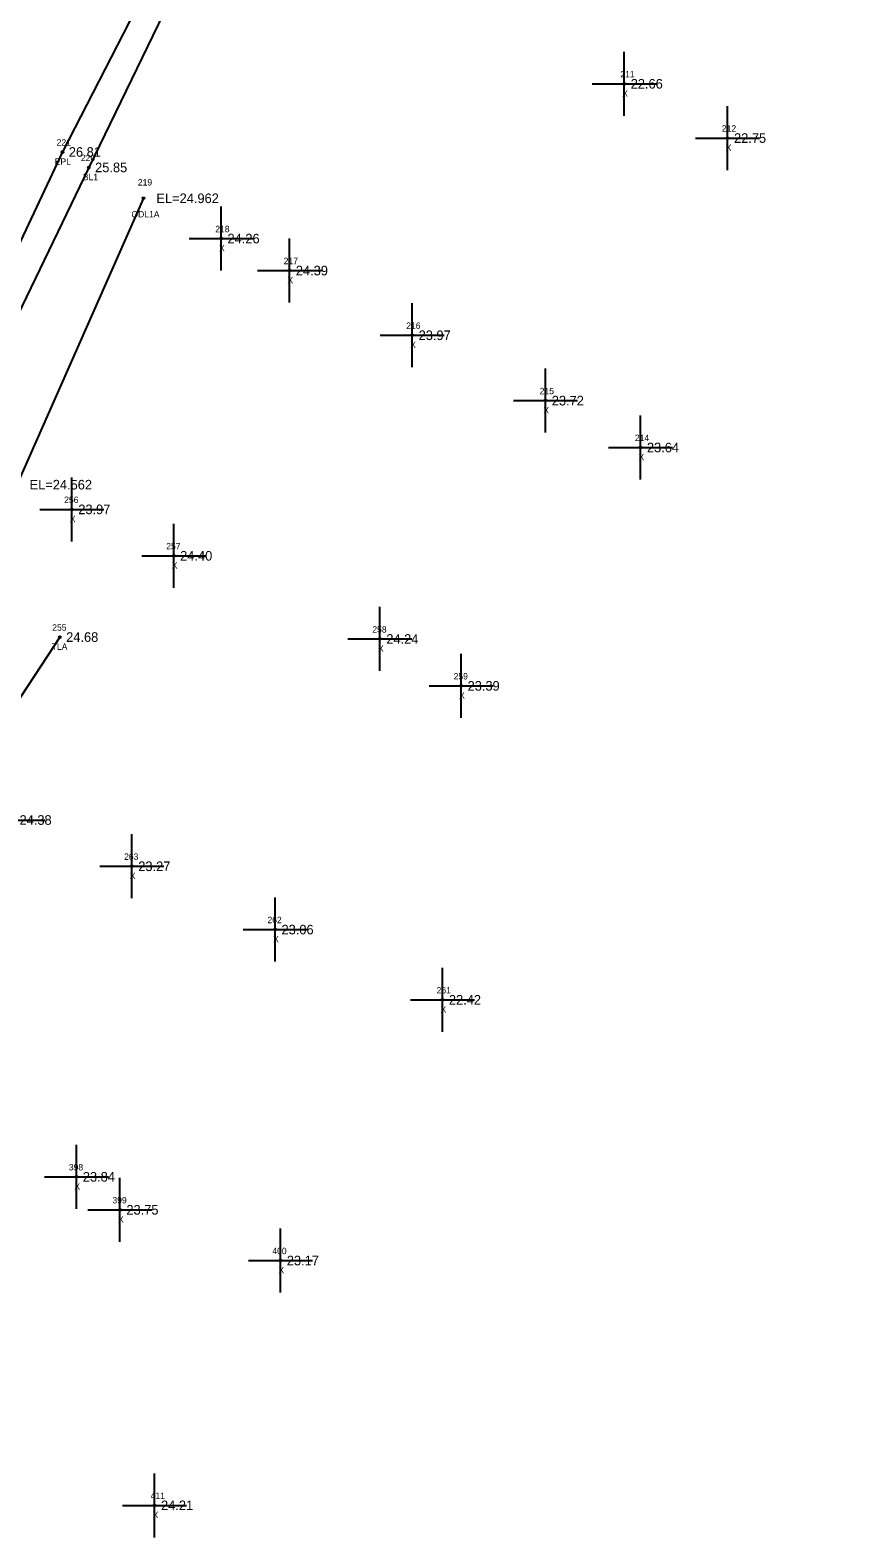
# Model space of a CAD drawing. Extents: x 2042211 to 2045853, y 303080 to 309569.
# Drawn here: x 2043044.1 to 2043172.8, y 307971.4 to 308207.1 of the extents above; entities that cross this region are included whole.
import ezdxf

# ---------------------------------------------------------------- set-up
doc = ezdxf.new("R2010")
doc.units = 0
for name, color, linetype in [('BR_500YR_SCOUR', 7, 'Continuous'), ('RD_DTM_BkLn1', 7, 'Continuous'), ('RD_DTM_BkLn_txCode', 7, 'Continuous'), ('RD_EX_H2O', 7, 'Continuous'), ('RD_EX_H2O_txCode', 7, 'Continuous'), ('RD_EX_Misc', 7, 'Continuous'), ('RD_EX_Misc_txCode', 7, 'Continuous'), ('RD_EX_Road', 7, 'Continuous'), ('RD_EX_Road_txCode', 7, 'Continuous'), ('RD_EX_TX_H2O_ELEV', 7, 'Continuous'), ('RD_EX_TX_Misc_ELEV', 7, 'Continuous'), ('RD_EX_TX_Road_ELEV', 7, 'Continuous'), ('RD_EX_TX_VEG_ELEV', 7, 'Continuous'), ('RD_EX_VEG_txCode', 7, 'Continuous'), ('RD_SMD_Locator', 7, 'Continuous')]:
    doc.layers.add(name, color=color, linetype=linetype)

msp = doc.modelspace()

# ---------------------------------------------------------------- linework, layer by layer
at = {"layer": 'BR_500YR_SCOUR'}
msp.add_lwpolyline([(2043048.7, 308112.2), (2043032.62, 308087.68), (2043027.55, 308080.82), (2043013.5, 308043.09), (2042994.71, 307997.39), (2042983.47, 307967.75), (2042952.97, 307870.73), (2042935.66, 307809.47), (2042918.92, 307737.74), (2042902.79, 307636.4), (2042902.54, 307635.29), (2042891, 307519.21), (2042885.61, 307482.85), (2042881.1, 307379.92), (2042880.44, 307351.7), (2042880.19, 307284.9)], dxfattribs=at)
msp.add_circle((2043048.7, 308112.2), 0.15, dxfattribs=at)
at = {"layer": 'RD_DTM_BkLn1'}
msp.add_lwpolyline([(2043084.04, 308249.78), (2043074.97, 308230.46), (2043053.22, 308185.62), (2043031.61, 308140.82), (2043017.56, 308093.82), (2042997.77, 308049.45), (2042978.41, 308004.57), (2042961.32, 307957.89), (2042945.16, 307911.22), (2042932.79, 307863.05), (2042919.73, 307815.78), (2042908.87, 307767.34), (2042898.28, 307719.5), (2042889.52, 307671.44), (2042882.14, 307623.35), (2042877.76, 307594.41)], dxfattribs=at)
at = {"layer": 'RD_EX_H2O'}
msp.add_lwpolyline([(2043061.8, 308180.79), (2043041.98, 308136.02), (2043023.34, 308091.19), (2043007.72, 308045.58), (2043002.68, 308020.73)], dxfattribs=at)
at = {"layer": 'RD_EX_Misc'}
for p, q in [((2043136.92, 308193.69), (2043136.92, 308203.69)), ((2043131.92, 308198.69), (2043141.92, 308198.69)), ((2043153.07, 308185.21), (2043153.07, 308195.21)), ((2043148.07, 308190.21), (2043158.07, 308190.21)), ((2043073.91, 308169.49), (2043073.91, 308179.49)), ((2043068.91, 308174.49), (2043078.91, 308174.49)), ((2043084.59, 308164.49), (2043084.59, 308174.49)), ((2043079.59, 308169.49), (2043089.59, 308169.49)), ((2043103.78, 308154.38), (2043103.78, 308164.38)), ((2043098.78, 308159.38), (2043108.78, 308159.38)), ((2043124.59, 308144.16), (2043124.59, 308154.16)), ((2043119.59, 308149.16), (2043129.59, 308149.16)), ((2043139.46, 308136.83), (2043139.46, 308146.83)), ((2043134.46, 308141.83), (2043144.46, 308141.83)), ((2043050.59, 308127.16), (2043050.59, 308137.16)), ((2043045.59, 308132.16), (2043055.59, 308132.16)), ((2043066.51, 308119.9), (2043066.51, 308129.9)), ((2043061.51, 308124.9), (2043071.51, 308124.9)), ((2043098.73, 308106.9), (2043098.73, 308116.9)), ((2043093.73, 308111.9), (2043103.73, 308111.9)), ((2043111.43, 308099.57), (2043111.43, 308109.57)), ((2043106.43, 308104.57), (2043116.43, 308104.57)), ((2043036.41, 308083.6), (2043046.41, 308083.6)), ((2043059.96, 308071.37), (2043059.96, 308081.37)), ((2043054.96, 308076.37), (2043064.96, 308076.37)), ((2043082.35, 308061.47), (2043082.35, 308071.47)), ((2043077.35, 308066.47), (2043087.35, 308066.47)), ((2043108.51, 308050.49), (2043108.51, 308060.49)), ((2043103.51, 308055.49), (2043113.51, 308055.49)), ((2043051.3, 308022.82), (2043051.3, 308032.82)), ((2043046.3, 308027.82), (2043056.3, 308027.82)), ((2043058.11, 308017.66), (2043058.11, 308027.66)), ((2043053.11, 308022.66), (2043063.11, 308022.66)), ((2043083.18, 308009.73), (2043083.18, 308019.73)), ((2043078.18, 308014.73), (2043088.18, 308014.73)), ((2043063.52, 307971.46), (2043063.52, 307981.46)), ((2043058.52, 307976.46), (2043068.52, 307976.46))]:
    msp.add_line(p, q, dxfattribs=at)
at = {"layer": 'RD_EX_Road'}
msp.add_lwpolyline([(2043172.79, 308402.16), (2043145.1, 308359.37), (2043119.63, 308317.71), (2043094.79, 308274.94), (2043071.92, 308232.51), (2043049.11, 308188.03), (2043027.82, 308142.81), (2043007.75, 308097.66), (2042989.09, 308052.53), (2042971.66, 308006.7), (2042955.42, 307960.12), (2042939.67, 307912.41), (2042925.65, 307865.09), (2042912.69, 307817.39), (2042901.29, 307769.38)], dxfattribs=at)
at = {"layer": 'RD_SMD_Locator'}
for centre in [(2043136.92, 308198.69), (2043153.07, 308190.21), (2043049.11, 308188.03), (2043053.22, 308185.62), (2043061.8, 308180.79), (2043073.91, 308174.49), (2043084.59, 308169.49), (2043103.78, 308159.38), (2043124.59, 308149.16), (2043139.46, 308141.83), (2043050.59, 308132.16), (2043066.51, 308124.9), (2043098.73, 308111.9), (2043111.43, 308104.57), (2043059.96, 308076.37), (2043082.35, 308066.47), (2043108.51, 308055.49), (2043051.3, 308027.82), (2043058.11, 308022.66), (2043083.18, 308014.73), (2043063.52, 307976.46)]:
    msp.add_circle(centre, 0.15, dxfattribs=at)

# ---------------------------------------------------------------- texts
at = {"layer": 'RD_DTM_BkLn_txCode'}
for s, p in [('220', (2043052, 308186.62)), ('BL1', (2043052.3, 308183.62))]:
    msp.add_text(s, height=1, dxfattribs=at).set_placement(p)
at = {"layer": 'RD_EX_H2O_txCode'}
for s, p in [('219', (2043060.9, 308182.79)), ('ODL1A', (2043059.9, 308177.79))]:
    msp.add_text(s, height=1, dxfattribs=at).set_placement(p)
at = {"layer": 'RD_EX_Misc_txCode'}
for s, p in [('211', (2043136.3, 308199.69)), ('X', (2043136.6, 308196.69)), ('212', (2043152.17, 308191.21)), ('X', (2043152.76, 308188.21)), ('218', (2043073.01, 308175.49)), ('X', (2043073.59, 308172.49)), ('217', (2043083.69, 308170.49)), ('X', (2043084.28, 308167.49)), ('216', (2043102.85, 308160.38)), ('X', (2043103.46, 308157.38)), ('215', (2043123.7, 308150.16)), ('X', (2043124.28, 308147.16)), ('214', (2043138.57, 308142.83)), ('X', (2043139.15, 308139.83)), ('256', (2043049.38, 308133.16)), ('X', (2043050.27, 308130.16)), ('257', (2043065.33, 308125.9)), ('X', (2043066.2, 308122.9)), ('258', (2043097.55, 308112.9)), ('X', (2043098.42, 308109.9)), ('259', (2043110.25, 308105.57)), ('X', (2043111.11, 308102.57)), ('263', (2043058.75, 308077.37)), ('X', (2043059.64, 308074.37)), ('262', (2043081.15, 308067.47)), ('X', (2043082.04, 308064.47)), ('261', (2043107.59, 308056.49)), ('X', (2043108.2, 308053.49)), ('398', (2043050.12, 308028.82)), ('X', (2043050.99, 308025.82)), ('399', (2043056.93, 308023.66)), ('X', (2043057.79, 308020.66)), ('400', (2043081.92, 308015.73)), ('X', (2043082.87, 308012.73)), ('411', (2043062.9, 307977.46)), ('X', (2043063.2, 307974.46))]:
    msp.add_text(s, height=1, dxfattribs=at).set_placement(p)
at = {"layer": 'RD_EX_Road_txCode'}
for s, p in [('221', (2043048.21, 308189.03)), ('EPL', (2043047.91, 308186.03))]:
    msp.add_text(s, height=1, dxfattribs=at).set_placement(p)
at = {"layer": 'RD_EX_TX_H2O_ELEV'}
for s, p in [('EL=24.962', (2043063.8, 308180.04)), ('EL=24.562', (2043043.98, 308135.27))]:
    msp.add_text(s, height=1.5, dxfattribs=at).set_placement(p)
at = {"layer": 'RD_EX_TX_Misc_ELEV'}
for s, p in [('22.66', (2043137.92, 308197.94)), ('22.75', (2043154.07, 308189.46)), ('25.85', (2043054.22, 308184.87)), ('24.26', (2043074.91, 308173.74)), ('24.39', (2043085.59, 308168.74)), ('23.97', (2043104.78, 308158.63)), ('23.72', (2043125.59, 308148.41)), ('23.64', (2043140.46, 308141.08)), ('23.97', (2043051.59, 308131.41)), ('24.40', (2043067.51, 308124.15)), ('24.24', (2043099.73, 308111.15)), ('23.39', (2043112.43, 308103.82)), ('24.38', (2043042.41, 308082.85)), ('23.27', (2043060.96, 308075.62)), ('23.06', (2043083.35, 308065.72)), ('22.42', (2043109.51, 308054.74)), ('23.84', (2043052.3, 308027.07)), ('23.75', (2043059.11, 308021.91)), ('23.17', (2043084.18, 308013.98)), ('24.21', (2043064.52, 307975.71))]:
    msp.add_text(s, height=1.5, dxfattribs=at).set_placement(p)
at = {"layer": 'RD_EX_TX_Road_ELEV'}
msp.add_text('26.81', height=1.5, dxfattribs=at).set_placement((2043050.11, 308187.28))
at = {"layer": 'RD_EX_TX_VEG_ELEV'}
msp.add_text('24.68', height=1.5, dxfattribs=at).set_placement((2043049.7, 308111.45))
at = {"layer": 'RD_EX_VEG_txCode'}
for s, p in [('255', (2043047.52, 308113.2)), ('TLA', (2043047.44, 308110.2))]:
    msp.add_text(s, height=1, dxfattribs=at).set_placement(p)

doc.saveas('drawing.dxf')
